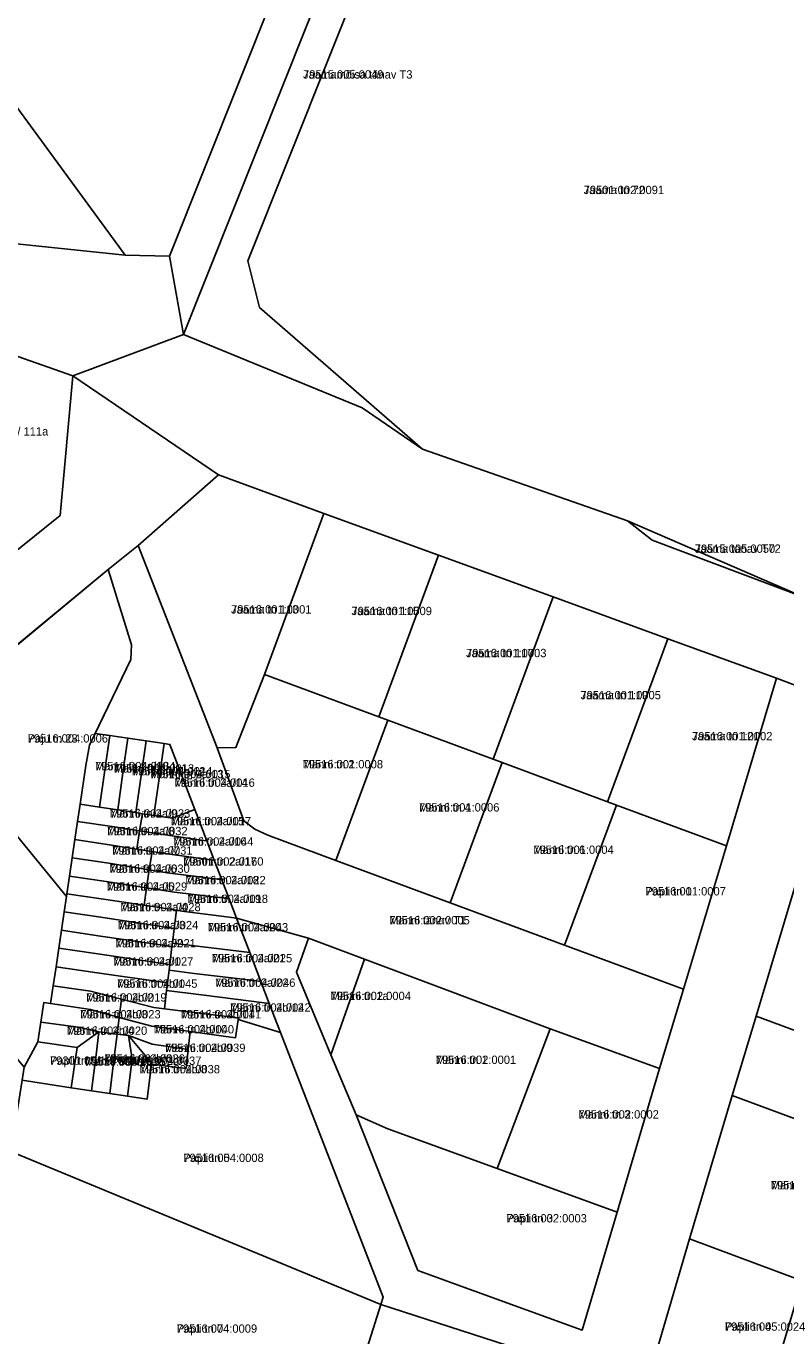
# Model space of a CAD drawing. Extents: x 643847 to 663718, y 6468443 to 6482775.
# Drawn here: x 660676 to 660813, y 6474415.2 to 6474651.4 of the extents above; entities that cross this region are included whole.
import ezdxf

# ---------------------------------------------------------------- set-up
doc = ezdxf.new("R2010")
doc.units = 0
for name, color, linetype in [('L_AADRESS', 7, 'Continuous'), ('PIIR', 7, 'Continuous'), ('TUNNUS', 7, 'Continuous')]:
    doc.layers.add(name, color=color, linetype=linetype)

msp = doc.modelspace()

# ---------------------------------------------------------------- linework, layer by layer
at = {"layer": 'PIIR'}
for points in [[(660739.93, 6474685.1), (660704.36, 6474595.86), (660701.81, 6474609.98), (660746.12, 6474721.05), (660745.77, 6474727.6), (660747.28, 6474730.34), (660750.07, 6474735.44), (660754.74, 6474735.86), (660757.52, 6474736.86), (660759.93, 6474737.72), (660765.64, 6474744.53), (660767.15, 6474748.24), (660766.65, 6474752.71), (660771.24, 6474752.99), (660800.86, 6474745.44), (660809.4, 6474741.16), (660801.85, 6474739.4), (660757.57, 6474729.22)], [(660746.12, 6474721.05), (660701.81, 6474609.98), (660693.86, 6474610.17), (660661.61, 6474654.08), (660689.13, 6474694.94), (660705.79, 6474725.75), (660709.98, 6474729.79), (660738.63, 6474719.39), (660739.47, 6474728.46), (660738.35, 6474735.13), (660739.75, 6474739.66), (660747.28, 6474730.34), (660745.77, 6474727.6)], [(660715.98, 6474609.12), (660745.75, 6474683.85), (660786.91, 6474675.1), (660789.25, 6474684.18), (660799.68, 6474683.29), (660806.34, 6474683.77), (660808.56, 6474698.37), (660825.19, 6474700.05), (660836.64, 6474701.22), (660837.05, 6474672.3), (660835.74, 6474652.71), (660829.37, 6474624.76), (660830.57, 6474595.46), (660828.53, 6474575.08), (660826.89, 6474568.27), (660816.32, 6474548.38), (660784.44, 6474562.24), (660747.47, 6474575.14), (660718.03, 6474600.73)], [(660704.36, 6474595.86), (660739.93, 6474685.1), (660745.75, 6474683.85), (660715.98, 6474609.12), (660718.03, 6474600.73), (660747.47, 6474575.14), (660736.59, 6474582.62)], [(660647.09, 6474601.46), (660684.42, 6474588.38), (660682.12, 6474563.19), (660670.34, 6474553.76), (660637.34, 6474571.86), (660636.9, 6474572.1), (660638.36, 6474576.32)], [(660729.68, 6474563.56), (660718.95, 6474534.5), (660713.8, 6474521.34), (660710.45, 6474521.29), (660696.19, 6474557.78), (660710.68, 6474570.49)], [(660729.68, 6474563.56), (660750.35, 6474556.03), (660739.58, 6474526.85), (660718.95, 6474534.5)], [(660816.32, 6474548.38), (660788.89, 6474558.72), (660784.44, 6474562.24)], [(660770.45, 6474470.58), (660737, 6474483.13), (660726.87, 6474486.93), (660713.92, 6474490.53), (660712.57, 6474494.05), (660711.26, 6474497.46), (660709.9, 6474500.99), (660708.57, 6474504.48), (660706.4, 6474510.12), (660701.89, 6474521.89), (660700.85, 6474522.05), (660697.62, 6474522.52), (660694.33, 6474523.02), (660691.06, 6474523.5), (660688.44, 6474523.88), (660694.88, 6474537.2), (660695, 6474539.84), (660690.76, 6474553.41), (660696.19, 6474557.78), (660710.45, 6474521.29), (660715.21, 6474508.09), (660717.22, 6474506.58), (660719.56, 6474505.5), (660731.81, 6474500.97), (660752.43, 6474493.32), (660773.06, 6474485.67), (660794.5, 6474477.72), (660790.2, 6474463.43)], [(660771.02, 6474548.49), (660760.2, 6474519.21), (660741.2, 6474526.24), (660739.58, 6474526.85), (660750.35, 6474556.03)], [(660690.76, 6474553.41), (660695, 6474539.84), (660694.88, 6474537.2), (660687.41, 6474521.73), (660686.74, 6474518.07), (660685.71, 6474511.09), (660685.25, 6474508), (660684.76, 6474504.71), (660684.28, 6474501.42), (660683.8, 6474498.15), (660683.32, 6474494.93), (660683.25, 6474494.45), (660657.48, 6474525.94)], [(660791.68, 6474540.95), (660790.16, 6474536.84), (660780.81, 6474511.55), (660761.82, 6474518.6), (660760.2, 6474519.21), (660771.02, 6474548.49)], [(660811.28, 6474533.81), (660802.24, 6474503.6), (660782.44, 6474510.95), (660780.81, 6474511.55), (660790.16, 6474536.84), (660791.68, 6474540.95)], [(660731.81, 6474500.97), (660719.56, 6474505.5), (660717.22, 6474506.58), (660715.21, 6474508.09), (660710.45, 6474521.29), (660713.8, 6474521.34), (660718.95, 6474534.5), (660739.58, 6474526.85), (660741.2, 6474526.24)], [(660657.48, 6474525.94), (660683.25, 6474494.45), (660682.84, 6474491.67), (660682.35, 6474488.36), (660681.88, 6474485.13), (660681.38, 6474481.78), (660680.87, 6474478.35), (660680.39, 6474475.13), (660679.16, 6474475.31), (660678.61, 6474471.76), (660678.06, 6474468.23), (660675.63, 6474463.66), (660660.48, 6474481.78), (660637.84, 6474509.96)], [(660731.81, 6474500.97), (660741.2, 6474526.24), (660760.2, 6474519.21), (660761.82, 6474518.6), (660752.43, 6474493.32)], [(660691.06, 6474523.5), (660690.17, 6474517.26), (660689.22, 6474510.58), (660685.71, 6474511.09), (660686.74, 6474518.07), (660687.41, 6474521.73), (660688.44, 6474523.88)], [(660693.44, 6474516.75), (660692.49, 6474510.09), (660689.22, 6474510.58), (660690.17, 6474517.26), (660691.06, 6474523.5), (660694.33, 6474523.02)], [(660696.72, 6474516.25), (660695.77, 6474509.58), (660692.49, 6474510.09), (660693.44, 6474516.75), (660694.33, 6474523.02), (660697.62, 6474522.52)], [(660699.96, 6474515.74), (660698.99, 6474509.06), (660696.93, 6474509.39), (660695.77, 6474509.58), (660696.72, 6474516.25), (660697.62, 6474522.52), (660700.85, 6474522.05)], [(660706.4, 6474510.12), (660702.37, 6474508.57), (660698.99, 6474509.06), (660699.96, 6474515.74), (660700.85, 6474522.05), (660701.89, 6474521.89)], [(660752.43, 6474493.32), (660761.82, 6474518.6), (660780.81, 6474511.55), (660782.44, 6474510.95), (660773.06, 6474485.67)], [(660696.93, 6474509.39), (660696.43, 6474506.28), (660691.89, 6474507.01), (660685.25, 6474508), (660685.71, 6474511.09), (660689.22, 6474510.58), (660692.49, 6474510.09), (660695.77, 6474509.58)], [(660794.5, 6474477.72), (660773.06, 6474485.67), (660782.44, 6474510.95), (660802.24, 6474503.6)], [(660708.57, 6474504.48), (660707.55, 6474504.63), (660698.68, 6474505.92), (660696.43, 6474506.28), (660696.93, 6474509.39), (660698.99, 6474509.06), (660702.37, 6474508.57), (660706.4, 6474510.12)], [(660696.43, 6474506.28), (660695.92, 6474503.01), (660691.39, 6474503.73), (660684.76, 6474504.71), (660685.25, 6474508), (660691.89, 6474507.01)], [(660708.57, 6474504.48), (660709.9, 6474500.99), (660708.82, 6474501.14), (660700.13, 6474502.34), (660698.68, 6474502.57), (660695.92, 6474503.01), (660696.43, 6474506.28), (660698.68, 6474505.92), (660707.55, 6474504.63)], [(660698.68, 6474502.57), (660698.15, 6474499.27), (660690.9, 6474500.44), (660684.28, 6474501.42), (660684.76, 6474504.71), (660691.39, 6474503.73), (660695.92, 6474503.01)], [(660698.15, 6474499.27), (660697.68, 6474496.04), (660690.42, 6474497.18), (660683.8, 6474498.15), (660684.28, 6474501.42), (660690.9, 6474500.44)], [(660708.82, 6474501.14), (660709.9, 6474500.99), (660711.26, 6474497.46), (660710.15, 6474497.61), (660701.39, 6474498.75), (660698.15, 6474499.27), (660698.68, 6474502.57), (660700.13, 6474502.34)], [(660710.15, 6474497.61), (660711.26, 6474497.46), (660712.57, 6474494.05), (660711.3, 6474494.21), (660702.72, 6474495.25), (660697.68, 6474496.04), (660698.15, 6474499.27), (660701.39, 6474498.75)], [(660697.68, 6474496.04), (660697.23, 6474492.86), (660689.93, 6474493.95), (660683.32, 6474494.93), (660683.8, 6474498.15), (660690.42, 6474497.18)], [(660807.62, 6474472.88), (660815.36, 6474498.76), (660835.04, 6474491.43), (660836.92, 6474490.74), (660827.3, 6474465.57)], [(660703.07, 6474491.98), (660702.67, 6474488.68), (660689.44, 6474490.7), (660682.84, 6474491.67), (660683.25, 6474494.45), (660683.32, 6474494.93), (660689.93, 6474493.95), (660697.23, 6474492.86)], [(660713.92, 6474490.53), (660712.59, 6474490.71), (660704.07, 6474491.83), (660703.07, 6474491.98), (660697.23, 6474492.86), (660697.68, 6474496.04), (660702.72, 6474495.25), (660711.3, 6474494.21), (660712.57, 6474494.05)], [(660713.92, 6474490.53), (660716.29, 6474484.34), (660702.35, 6474486.02), (660702.67, 6474488.68), (660703.07, 6474491.98), (660704.07, 6474491.83), (660712.59, 6474490.71)], [(660702.35, 6474486.02), (660702.27, 6474485.42), (660688.94, 6474487.38), (660682.35, 6474488.36), (660682.84, 6474491.67), (660689.44, 6474490.7), (660702.67, 6474488.68)], [(660701.88, 6474482.18), (660688.47, 6474484.17), (660681.88, 6474485.13), (660682.35, 6474488.36), (660688.94, 6474487.38), (660702.27, 6474485.42)], [(660701.88, 6474482.18), (660701.74, 6474481.14), (660701.47, 6474478.85), (660688.37, 6474480.76), (660681.38, 6474481.78), (660681.88, 6474485.13), (660688.47, 6474484.17)], [(660718.29, 6474479.14), (660717.07, 6474479.28), (660706.29, 6474480.59), (660701.74, 6474481.14), (660701.88, 6474482.18), (660702.27, 6474485.42), (660702.35, 6474486.02), (660716.29, 6474484.34)], [(660726.87, 6474486.93), (660737, 6474483.13), (660730.93, 6474465.92), (660724.71, 6474480.8)], [(660770.45, 6474470.58), (660760.93, 6474445.37), (660741.17, 6474452.52), (660735.46, 6474455.09), (660730.93, 6474465.92), (660737, 6474483.13)], [(660701.47, 6474478.85), (660701.3, 6474477.47), (660700.9, 6474474.2), (660699, 6474474.44), (660693.2, 6474475.93), (660687.58, 6474477.38), (660680.87, 6474478.35), (660681.38, 6474481.78), (660688.37, 6474480.76)], [(660718.29, 6474479.14), (660719.81, 6474475.17), (660716.58, 6474475.57), (660707.61, 6474476.69), (660701.3, 6474477.47), (660701.47, 6474478.85), (660701.74, 6474481.14), (660706.29, 6474480.59), (660717.07, 6474479.28)], [(660692.77, 6474472.65), (660687.58, 6474474.04), (660680.39, 6474475.13), (660680.87, 6474478.35), (660687.58, 6474477.38), (660693.2, 6474475.93)], [(660692.4, 6474469.62), (660689.11, 6474470.02), (660685.39, 6474470.89), (660678.61, 6474471.76), (660679.16, 6474475.31), (660680.39, 6474475.13), (660687.58, 6474474.04), (660692.77, 6474472.65)], [(660714.23, 6474472.57), (660714.18, 6474472.28), (660713.73, 6474468.97), (660705.53, 6474470.07), (660698.65, 6474471.07), (660692.77, 6474472.65), (660693.2, 6474475.93), (660699, 6474474.44), (660700.9, 6474474.2), (660708.22, 6474473.31)], [(660719.81, 6474475.17), (660721.84, 6474469.89), (660714.18, 6474472.28), (660714.23, 6474472.57), (660708.22, 6474473.31), (660700.9, 6474474.2), (660701.3, 6474477.47), (660707.61, 6474476.69), (660716.58, 6474475.57)], [(660740.34, 6474422.2), (660739.91, 6474420.84), (660673.19, 6474448.45), (660675.25, 6474461.31), (660684.12, 6474459.96), (660687.77, 6474459.41), (660691.05, 6474458.92), (660694.26, 6474458.44), (660697.8, 6474457.91), (660698.6, 6474464.21), (660704.81, 6474463.45), (660705.19, 6474466.85), (660705.53, 6474470.07), (660713.73, 6474468.97), (660714.18, 6474472.28), (660721.84, 6474469.89)], [(660685.16, 6474467.23), (660678.06, 6474468.23), (660678.61, 6474471.76), (660685.39, 6474470.89), (660689.11, 6474470.02)], [(660705.53, 6474470.07), (660705.19, 6474466.85), (660698.68, 6474467.8), (660694.46, 6474469.37), (660692.4, 6474469.62), (660692.77, 6474472.65), (660698.65, 6474471.07)], [(660790.2, 6474463.43), (660782.56, 6474437.53), (660760.93, 6474445.37), (660770.45, 6474470.58)], [(660685.16, 6474467.23), (660684.12, 6474459.96), (660675.25, 6474461.31), (660675.63, 6474463.66), (660678.06, 6474468.23)], [(660689.11, 6474470.02), (660688.59, 6474465.9), (660687.77, 6474459.41), (660684.12, 6474459.96), (660685.16, 6474467.23)], [(660692.4, 6474469.62), (660691.87, 6474465.49), (660691.05, 6474458.92), (660687.77, 6474459.41), (660688.59, 6474465.9), (660689.11, 6474470.02)], [(660694.46, 6474469.37), (660695.11, 6474465.09), (660694.26, 6474458.44), (660691.05, 6474458.92), (660691.87, 6474465.49), (660692.4, 6474469.62)], [(660694.46, 6474469.37), (660698.33, 6474464.69), (660698.6, 6474464.21), (660697.8, 6474457.91), (660694.26, 6474458.44), (660695.11, 6474465.09)], [(660705.19, 6474466.85), (660704.81, 6474463.45), (660698.6, 6474464.21), (660698.33, 6474464.69), (660694.46, 6474469.37), (660698.68, 6474467.8)], [(660824.89, 6474450.56), (660815.28, 6474425.37), (660795.6, 6474432.69), (660803.32, 6474458.56)], [(660776.27, 6474416.24), (660746.62, 6474426.99), (660735.46, 6474455.09), (660741.17, 6474452.52), (660760.93, 6474445.37), (660782.56, 6474437.53)], [(660728.02, 6474383.07), (660718.51, 6474388.32), (660697.65, 6474398.49), (660667.55, 6474413.16), (660670.03, 6474429.63), (660673.19, 6474448.45), (660739.91, 6474420.84)], [(660795.6, 6474432.69), (660815.28, 6474425.37), (660815.89, 6474425.04), (660808.29, 6474399.62), (660788.08, 6474407.03)], [(660764.73, 6474374.85), (660771.33, 6474386.78), (660778.33, 6474402.92), (660779.51, 6474404.27), (660781.24, 6474404.94), (660788.08, 6474407.03), (660808.29, 6474399.62), (660815.89, 6474425.04), (660836.9, 6474417.34), (660847.7, 6474413.23), (660871.67, 6474404.44), (660863.9, 6474378.58), (660882.45, 6474371.57), (660886.57, 6474364.1), (660900.02, 6474358.77), (660901.32, 6474357.15), (660901.77, 6474354.11), (660891.4, 6474328.92), (660884.63, 6474316.23)], [(660766.85, 6474412.15), (660750.23, 6474368.69), (660743.33, 6474373.03), (660728.02, 6474383.07), (660739.91, 6474420.84)]]:
    msp.add_lwpolyline(points, close=True, dxfattribs=at)
for points in [[(660661.61, 6474654.08), (660693.86, 6474610.17), (660652.87, 6474614.42), (660657.14, 6474625.66), (660623.72, 6474678.88)], [(660542.45, 6474652.6), (660554.97, 6474648.23), (660596.53, 6474633.79), (660652.87, 6474614.42), (660693.86, 6474610.17), (660701.81, 6474609.98), (660704.36, 6474595.86), (660684.42, 6474588.38), (660647.09, 6474601.46), (660618.46, 6474611.08), (660599.42, 6474617.61), (660579.69, 6474624.58), (660557.43, 6474632.43), (660544.44, 6474605.6), (660533.21, 6474582.4), (660525.35, 6474586.36), (660535.62, 6474607.67), (660549.18, 6474635.35), (660525.52, 6474643.7), (660433.55, 6474675.6)], [(660824.37, 6474528.82), (660811.28, 6474533.81), (660791.68, 6474540.95), (660771.02, 6474548.49), (660750.35, 6474556.03), (660729.68, 6474563.56), (660710.68, 6474570.49), (660684.42, 6474588.38), (660704.36, 6474595.86), (660736.59, 6474582.62), (660747.47, 6474575.14), (660784.44, 6474562.24), (660788.89, 6474558.72), (660816.32, 6474548.38)], [(660670.34, 6474553.76), (660682.12, 6474563.19), (660684.42, 6474588.38), (660710.68, 6474570.49), (660696.19, 6474557.78), (660690.76, 6474553.41), (660657.65, 6474525.97)], [(660766.85, 6474412.15), (660739.91, 6474420.84), (660740.34, 6474422.2), (660721.84, 6474469.89), (660719.81, 6474475.17), (660718.29, 6474479.14), (660716.29, 6474484.34), (660713.92, 6474490.53), (660726.87, 6474486.93), (660724.71, 6474480.8), (660730.93, 6474465.92), (660735.46, 6474455.09), (660746.62, 6474426.99), (660776.27, 6474416.24), (660782.56, 6474437.53), (660790.2, 6474463.43), (660794.5, 6474477.72), (660802.24, 6474503.6), (660811.28, 6474533.81), (660824.37, 6474528.82)], [(660815.36, 6474498.76), (660807.62, 6474472.88), (660803.32, 6474458.56), (660795.6, 6474432.69), (660788.08, 6474407.03)], [(660932.21, 6474414.26), (660900.17, 6474422.61), (660879.44, 6474430.3), (660855.63, 6474439.14), (660847.7, 6474413.23), (660836.9, 6474417.34), (660844.67, 6474443.2), (660824.89, 6474450.56), (660803.32, 6474458.56), (660807.62, 6474472.88), (660827.3, 6474465.57), (660847.92, 6474457.91), (660868.55, 6474450.25), (660889.17, 6474442.59), (660910.73, 6474434.57), (660933.83, 6474428.76), (660955.32, 6474423.42), (660976.81, 6474418.08), (660998.31, 6474412.75)]]:
    msp.add_lwpolyline(points, dxfattribs=at)

# ---------------------------------------------------------------- texts
at = {"layer": 'L_AADRESS'}
for s, p in [('Jaamamõisa tänav T3', (660725.91, 6474642)), ('Jaama tn 72', (660776.51, 6474621.16)), ('Jaama tn 111 // 111a', (660661.12, 6474577.61)), ('Jaama tänav T72', (660796.55, 6474556.45)), ('Jaama tn 113', (660712.93, 6474545.5)), ('Jaama tn 115', (660734.65, 6474545.21)), ('Jaama tn 117', (660755.3, 6474537.62)), ('Jaama tn 119', (660775.94, 6474530.03)), ('Paju tn 23', (660676.24, 6474522.22)), ('Jaama tn 121', (660796.05, 6474522.63)), ('Männi tn 2a/10', (660688.39, 6474517.23)), ('Männi tn 2a/11', (660691.77, 6474516.8)), ('Männi tn 2a/12', (660695.05, 6474516.3)), ('Männi tn 2', (660725.83, 6474517.57)), ('Männi tn 2a/13', (660698.31, 6474515.79)), ('Männi tn 2a/14', (660702.7, 6474514.24)), ('Männi tn 4', (660746.82, 6474509.78)), ('Männi tn 2a/9', (660691.08, 6474508.69)), ('Männi tn 2a/15', (660702.04, 6474507.3)), ('Männi tn 2a/8', (660690.59, 6474505.51)), ('Männi tn 2a/7', (660691.48, 6474501.99)), ('Männi tn 2a/16', (660702.45, 6474503.63)), ('Männi tn 6', (660767.43, 6474502.14)), ('Männi tn 2a/17', (660704.27, 6474500.02)), ('Männi tn 2a/6', (660690.98, 6474498.73)), ('Männi tn 2a/5', (660690.51, 6474495.5)), ('Männi tn 2a/18', (660704.67, 6474496.66)), ('Männi tn 2a/19', (660705.08, 6474493.29)), ('Papli tn 1', (660787.65, 6474494.64)), ('Männi tn 2a/4', (660692.95, 6474491.8)), ('Männi tn 2a/3', (660692.52, 6474488.55)), ('Männi tn 2a/20', (660708.72, 6474488.16)), ('Männi tänav T1', (660741.47, 6474489.42)), ('Männi tn 2a/2', (660692.08, 6474485.27)), ('Männi tn 2a/1', (660691.63, 6474481.99)), ('Männi tn 2a/21', (660709.45, 6474482.58)), ('Männi tn 2b/1', (660692.36, 6474477.99)), ('Männi tn 2a/22', (660710.03, 6474478.16)), ('Männi tn 2b/2', (660686.79, 6474475.5)), ('Männi tn 2b/12', (660712.78, 6474473.68)), ('Männi tn 1a', (660730.86, 6474475.77)), ('Männi tn 2b/3', (660685.73, 6474472.46)), ('Männi tn 2b/11', (660703.86, 6474472.45)), ('Männi tn 2b/4', (660683.31, 6474469.5)), ('Männi tn 2b/10', (660698.96, 6474469.75)), ('Männi tn 2b/6', (660690.09, 6474464.48)), ('Männi tn 2b/9', (660701.02, 6474466.41)), ('Männi tn 1', (660749.84, 6474464.25)), ('Papli tn 5/1', (660680.29, 6474464.1)), ('Männi tn 2b/5', (660686.61, 6474463.92)), ('Männi tn 2b/7', (660693.08, 6474464.08)), ('Männi tn 2b/8', (660696.43, 6474462.55)), ('Männi tn 3', (660775.57, 6474454.4)), ('Papli tn 5', (660704.32, 6474446.56)), ('Männi tn 5', (660810.25, 6474441.62)), ('Papli tn 3', (660762.59, 6474435.66)), ('Papli tn 7', (660703.13, 6474415.76)), ('Papli tn 4', (660801.98, 6474416.12))]:
    msp.add_text(s, height=1.5, dxfattribs=at).set_placement(p)
at = {"layer": 'TUNNUS'}
for s, p in [('79515:005:0049', (660725.91, 6474642)), ('79501:002:0091', (660776.51, 6474621.16)), ('79515:005:0050', (660796.55, 6474556.45)), ('79516:001:0001', (660712.93, 6474545.5)), ('79516:001:0009', (660734.65, 6474545.21)), ('79516:001:0003', (660755.3, 6474537.62)), ('79516:001:0005', (660775.94, 6474530.03)), ('79516:004:0006', (660676.24, 6474522.22)), ('79516:001:0002', (660796.05, 6474522.63)), ('79516:004:0034', (660688.39, 6474517.23)), ('79516:004:0013', (660691.77, 6474516.8)), ('79516:004:0014', (660695.05, 6474516.3)), ('79516:001:0008', (660725.83, 6474517.57)), ('79516:004:0015', (660698.31, 6474515.79)), ('79516:004:0016', (660702.7, 6474514.24)), ('79516:001:0006', (660746.82, 6474509.78)), ('79516:004:0033', (660691.08, 6474508.69)), ('79516:004:0017', (660702.04, 6474507.3)), ('79516:004:0032', (660690.59, 6474505.51)), ('79516:004:0044', (660702.45, 6474503.63)), ('79516:001:0004', (660767.43, 6474502.14)), ('79516:004:0031', (660691.48, 6474501.99)), ('79501:002:0160', (660704.27, 6474500.02)), ('79516:004:0030', (660690.98, 6474498.73)), ('79516:004:0029', (660690.51, 6474495.5)), ('79516:004:0022', (660704.67, 6474496.66)), ('79516:004:0018', (660705.08, 6474493.29)), ('79516:001:0007', (660787.65, 6474494.64)), ('79516:004:0028', (660692.95, 6474491.8)), ('79516:004:0024', (660692.52, 6474488.55)), ('79516:004:0043', (660708.72, 6474488.16)), ('79516:002:0005', (660741.47, 6474489.42)), ('79516:004:0021', (660692.08, 6474485.27)), ('79516:004:0027', (660691.63, 6474481.99)), ('79516:004:0025', (660709.45, 6474482.58)), ('79516:004:0045', (660692.36, 6474477.99)), ('79516:004:0046', (660710.03, 6474478.16)), ('79516:004:0019', (660686.79, 6474475.5)), ('79516:004:0042', (660712.78, 6474473.68)), ('79516:002:0004', (660730.86, 6474475.77)), ('79516:004:0023', (660685.73, 6474472.46)), ('79516:004:0041', (660703.86, 6474472.45)), ('79516:004:0020', (660683.31, 6474469.5)), ('79516:004:0040', (660698.96, 6474469.75)), ('79516:004:0036', (660690.09, 6474464.48)), ('79516:004:0039', (660701.02, 6474466.41)), ('79516:002:0001', (660749.84, 6474464.25)), ('79301:001:0755', (660680.29, 6474464.1)), ('79516:004:0035', (660686.61, 6474463.92)), ('79516:004:0037', (660693.08, 6474464.08)), ('79516:004:0038', (660696.43, 6474462.55)), ('79516:002:0002', (660775.57, 6474454.4)), ('79516:004:0008', (660704.32, 6474446.56)), ('79516:005:0019', (660810.25, 6474441.62)), ('79516:002:0003', (660762.59, 6474435.66)), ('79516:004:0009', (660703.13, 6474415.76)), ('79516:005:0024', (660801.98, 6474416.12))]:
    msp.add_text(s, height=1.5, dxfattribs=at).set_placement(p)

doc.saveas('drawing.dxf')
